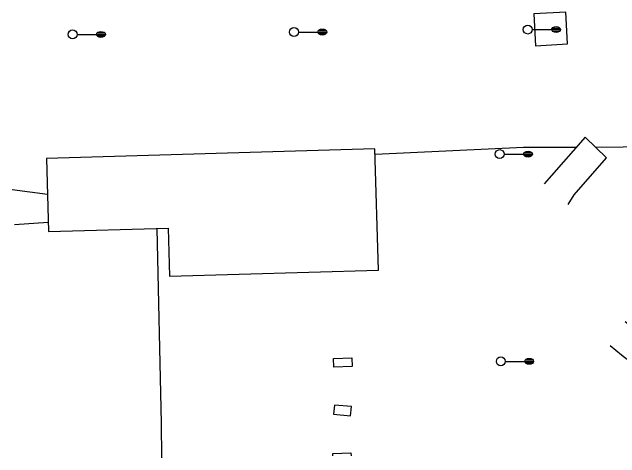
# Model space of a CAD drawing. Extents: x 2145380 to 2157287, y 139568 to 149130.
# Drawn here: x 2147188.8 to 2147392.4, y 142459.6 to 142609 of the extents above; entities that cross this region are included whole.
import ezdxf

# ---------------------------------------------------------------- set-up
doc = ezdxf.new("R2010")
doc.units = 0
for name, color, linetype in [('TOPO_Asphalt', 7, 'Continuous'), ('TOPO_Building', 7, 'Continuous'), ('TOPO_DRAIN_Manhole', 7, 'Continuous'), ('TOPO_Light Pole', 7, 'Continuous'), ('TOPO_Wall Freestanding', 7, 'Continuous')]:
    doc.layers.add(name, color=color, linetype=linetype)

# ---------------------------------------------------------------- blocks, each defined once
blk = doc.blocks.new('LP')
at = {"layer": 'TOPO_Light Pole'}
blk.add_line((3.81, 0), (20.32, 0), dxfattribs=at)
for points in [[(20.32, 0), (27.94, 0)], [(20.32, 0), (23.5, 0)], [(20.83, 1.27), (27.43, 1.27)], [(20.83, 1.27), (23.5, 1.27)], [(23.71, 1.27), (27.43, 1.27)], [(23.71, 0), (27.94, 0)], [(20.83, -1.27), (27.43, -1.27)], [(20.83, -1.27), (23.5, -1.27)], [(23.71, -1.27), (27.43, -1.27)]]:
    blk.add_lwpolyline(points, dxfattribs=at)
blk.add_circle((0, 0), 3.81, dxfattribs=at)
blk.add_ellipse((24.13, 0), major_axis=(3.81, 0), ratio=0.666667, dxfattribs=at)

msp = doc.modelspace()

# ---------------------------------------------------------------- linework, layer by layer
at = {"layer": 'TOPO_Asphalt'}
for points in [[(2147310.38, 142561.33), (2147360.09, 142563.71), (2147377.69, 142563.66)], [(2147384.19, 142563.76), (2147421.33, 142564.11), (2147436.03, 142562.78)], [(2147238.9, 142459.59), (2147238.79, 142471.18), (2147237.39, 142536.46)]]:
    msp.add_lwpolyline(points, dxfattribs=at)
at = {"layer": 'TOPO_Building'}
for points in [[(2147363.55, 142608.35), (2147364.15, 142597.68), (2147374.84, 142598.29), (2147374.24, 142608.96)], [(2147310.33, 142563.15), (2147200.28, 142559.96), (2147200.99, 142535.41), (2147241.02, 142536.57), (2147241.49, 142520.45), (2147311.5, 142522.47)]]:
    msp.add_lwpolyline(points, close=True, dxfattribs=at)
at = {"layer": 'TOPO_DRAIN_Manhole'}
for points in [[(2147296.47, 142492.88), (2147302.62, 142493.08), (2147302.72, 142490.17), (2147296.57, 142489.96)], [(2147302.42, 142476.75), (2147296.73, 142477.25), (2147296.46, 142474.19), (2147302.15, 142473.7)]]:
    msp.add_lwpolyline(points, close=True, dxfattribs=at)
msp.add_lwpolyline([(2147296.2, 142460.22), (2147296.17, 142461.08), (2147302.27, 142461.24), (2147302.3, 142460.29)], dxfattribs=at)
at = {"layer": 'TOPO_Wall Freestanding'}
msp.add_line((2147200.9, 142538.41), (2147189.54, 142537.69), dxfattribs=at)
for points in [[(2147375.01, 142544.51), (2147377, 142547.72), (2147387.9, 142560.17), (2147380.71, 142567.11), (2147369.45, 142554.26), (2147366.95, 142551.39)], [(2147188.79, 142549.49), (2147200.62, 142547.91), (2147200.62, 142547.84)], [(2147394.18, 142505.23), (2147399.29, 142501.29), (2147411.2, 142492.57), (2147404.72, 142484.86), (2147392.87, 142493.96), (2147389.12, 142497.08)]]:
    msp.add_lwpolyline(points, dxfattribs=at)

# ---------------------------------------------------------------- block references
at = {"layer": 'TOPO_Light Pole', "xscale": 0.39370000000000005, "yscale": 0.3937000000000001}
for p in [(2147361.51, 142603.13), (2147209.02, 142601.49), (2147283.18, 142602.28), (2147352.1, 142561.37), (2147352.48, 142491.93)]:
    msp.add_blockref('LP', p, dxfattribs=at)

doc.saveas('drawing.dxf')
